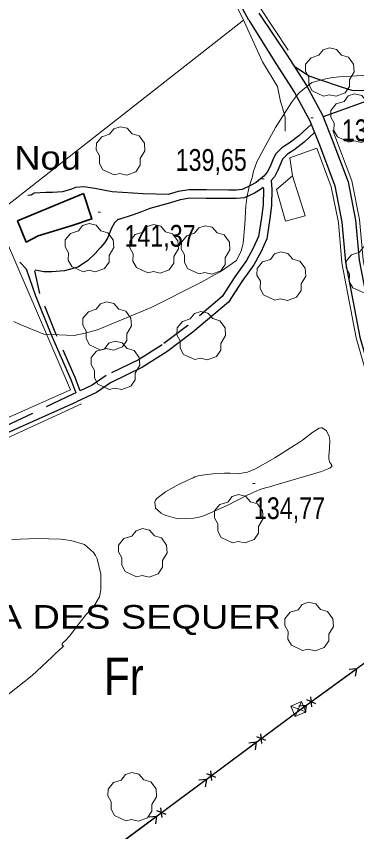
# Model space of a CAD drawing. Extents: x -807245 to 6129983, y -54972206 to 262146364.
# Drawn here: x 488604 to 488741, y 4383271.6 to 4383599.7 of the extents above; entities that cross this region are included whole.
import ezdxf
from ezdxf.enums import TextEntityAlignment as Align

# ---------------------------------------------------------------- set-up
doc = ezdxf.new("R2010")
doc.units = 0
doc.header["$LTSCALE"] = 4
doc.linetypes.add('MEDIUM_DASHED', pattern=[4.5, 3, -1.5])
for name, color, linetype, lineweight in [('27', 7, 'Continuous', 25), ('29', 7, 'Continuous', 13), ('36', 7, 'Continuous', 25), ('38', 7, 'Continuous', 25), ('43', 7, 'Continuous', 25), ('47', 7, 'Continuous', 35), ('51', 7, 'Continuous', 13), ('7', 7, 'Continuous', 13), ('9', 7, 'Continuous', 13)]:
    doc.layers.add(name, color=color, linetype=linetype, lineweight=lineweight)
doc.layers.add('31', color=7, linetype='Continuous')
doc.layers.add('5', color=7, linetype='Continuous')

msp = doc.modelspace()

# ---------------------------------------------------------------- linework, layer by layer
at = {"layer": '27'}
msp.add_spline([(491255.21, 4383970.03), (491244.34, 4383967.52), (491230.36, 4383957.66), (491230.81, 4383957.81), (491230.81, 4383957.81), (491220.15, 4383951.47), (491212.7, 4383943.01), (491205.06, 4383944.23), (491184.85, 4383957.71), (491152.82, 4383981.27), (491128.36, 4384004.58), (491128.29, 4384004.88), (491122.26, 4384021.39), (491095.75, 4384034.59), (491071.07, 4384059.32), (491064.71, 4384065.12)], degree=3, dxfattribs=at)
at = {"layer": '29'}
for points in [[(488727.66, 4383567.61), (488723.12, 4383569.73), (488721.71, 4383572.27), (488721.81, 4383575.25), (488720.44, 4383577.66), (488720.48, 4383580.41), (488722.64, 4383583.01), (488725.83, 4383584.01), (488727.48, 4383586.2), (488730.05, 4383587.03), (488732.91, 4383586.38), (488734.86, 4383584.11), (488737.67, 4383583.29), (488739.8, 4383580.44), (488740.04, 4383577.31), (488738.16, 4383574.16), (488738.16, 4383571.48), (488736.34, 4383568.87), (488732.72, 4383567.53), (488729.95, 4383568.16)], [(488737.8, 4383549.04), (488733.26, 4383551.16), (488731.85, 4383553.7), (488731.95, 4383556.68), (488730.58, 4383559.09), (488730.62, 4383561.84), (488732.78, 4383564.44), (488735.97, 4383565.44), (488737.62, 4383567.63), (488740.19, 4383568.46), (488743.05, 4383567.81), (488745, 4383565.54), (488747.81, 4383564.72), (488749.94, 4383561.87), (488750.18, 4383558.74), (488748.3, 4383555.59), (488748.3, 4383552.91), (488746.48, 4383550.3), (488742.86, 4383548.96), (488740.09, 4383549.59)], [(488643.42, 4383535.86), (488638.88, 4383537.98), (488637.47, 4383540.52), (488637.57, 4383543.5), (488636.2, 4383545.91), (488636.24, 4383548.66), (488638.4, 4383551.26), (488641.59, 4383552.26), (488643.24, 4383554.45), (488645.81, 4383555.28), (488648.67, 4383554.63), (488650.62, 4383552.36), (488653.43, 4383551.54), (488655.56, 4383548.69), (488655.8, 4383545.56), (488653.92, 4383542.41), (488653.92, 4383539.73), (488652.1, 4383537.12), (488648.48, 4383535.78), (488645.71, 4383536.41)], [(488630.9, 4383496.92), (488626.36, 4383499.04), (488624.95, 4383501.58), (488625.05, 4383504.56), (488623.68, 4383506.97), (488623.72, 4383509.72), (488625.88, 4383512.32), (488629.07, 4383513.32), (488630.72, 4383515.51), (488633.29, 4383516.34), (488636.15, 4383515.69), (488638.1, 4383513.42), (488640.91, 4383512.6), (488643.04, 4383509.75), (488643.28, 4383506.62), (488641.4, 4383503.47), (488641.4, 4383500.79), (488639.58, 4383498.18), (488635.96, 4383496.84), (488633.19, 4383497.47)], [(488656.93, 4383496.47), (488652.39, 4383498.59), (488650.98, 4383501.13), (488651.08, 4383504.11), (488649.71, 4383506.52), (488649.75, 4383509.27), (488651.91, 4383511.87), (488655.1, 4383512.87), (488656.75, 4383515.06), (488659.32, 4383515.89), (488662.18, 4383515.24), (488664.13, 4383512.97), (488666.94, 4383512.15), (488669.07, 4383509.3), (488669.31, 4383506.17), (488667.43, 4383503.02), (488667.43, 4383500.34), (488665.61, 4383497.73), (488661.99, 4383496.39), (488659.22, 4383497.02)], [(488677.63, 4383496.01), (488673.09, 4383498.13), (488671.68, 4383500.67), (488671.78, 4383503.65), (488670.41, 4383506.06), (488670.45, 4383508.81), (488672.61, 4383511.41), (488675.8, 4383512.41), (488677.45, 4383514.6), (488680.02, 4383515.43), (488682.88, 4383514.78), (488684.83, 4383512.51), (488687.64, 4383511.69), (488689.77, 4383508.84), (488690.01, 4383505.71), (488688.13, 4383502.56), (488688.13, 4383499.88), (488686.31, 4383497.27), (488682.69, 4383495.93), (488679.92, 4383496.56)], [(488744.01, 4383488.36), (488739.47, 4383490.48), (488738.06, 4383493.02), (488738.16, 4383496), (488736.79, 4383498.41), (488736.83, 4383501.16), (488738.99, 4383503.76), (488742.18, 4383504.76), (488743.83, 4383506.95), (488746.4, 4383507.78), (488749.26, 4383507.13), (488751.21, 4383504.86), (488754.02, 4383504.04), (488756.15, 4383501.19), (488756.39, 4383498.06), (488754.51, 4383494.91), (488754.51, 4383492.23), (488752.69, 4383489.62), (488749.07, 4383488.28), (488746.3, 4383488.91)], [(488708.12, 4383485.46), (488703.58, 4383487.58), (488702.17, 4383490.12), (488702.27, 4383493.1), (488700.9, 4383495.51), (488700.94, 4383498.26), (488703.1, 4383500.86), (488706.29, 4383501.86), (488707.94, 4383504.05), (488710.51, 4383504.88), (488713.37, 4383504.23), (488715.32, 4383501.96), (488718.13, 4383501.14), (488720.26, 4383498.29), (488720.5, 4383495.16), (488718.62, 4383492.01), (488718.62, 4383489.33), (488716.8, 4383486.72), (488713.18, 4383485.38), (488710.41, 4383486.01)], [(488638.05, 4383465.4), (488633.51, 4383467.52), (488632.1, 4383470.06), (488632.2, 4383473.04), (488630.83, 4383475.45), (488630.87, 4383478.2), (488633.03, 4383480.8), (488636.22, 4383481.8), (488637.87, 4383483.99), (488640.44, 4383484.82), (488643.3, 4383484.17), (488645.25, 4383481.9), (488648.06, 4383481.08), (488650.19, 4383478.23), (488650.43, 4383475.1), (488648.55, 4383471.95), (488648.55, 4383469.27), (488646.73, 4383466.66), (488643.11, 4383465.32), (488640.34, 4383465.95)], [(488675.89, 4383461.52), (488671.35, 4383463.64), (488669.94, 4383466.18), (488670.04, 4383469.16), (488668.67, 4383471.57), (488668.71, 4383474.32), (488670.87, 4383476.92), (488674.06, 4383477.92), (488675.71, 4383480.11), (488678.28, 4383480.94), (488681.14, 4383480.29), (488683.09, 4383478.02), (488685.9, 4383477.2), (488688.03, 4383474.35), (488688.27, 4383471.22), (488686.39, 4383468.07), (488686.39, 4383465.39), (488684.57, 4383462.78), (488680.95, 4383461.44), (488678.18, 4383462.07)], [(488641.39, 4383449.54), (488636.85, 4383451.66), (488635.44, 4383454.2), (488635.54, 4383457.18), (488634.17, 4383459.59), (488634.21, 4383462.34), (488636.37, 4383464.94), (488639.56, 4383465.94), (488641.21, 4383468.13), (488643.78, 4383468.96), (488646.64, 4383468.31), (488648.59, 4383466.04), (488651.4, 4383465.22), (488653.53, 4383462.37), (488653.77, 4383459.24), (488651.89, 4383456.09), (488651.89, 4383453.41), (488650.07, 4383450.8), (488646.45, 4383449.46), (488643.68, 4383450.09)], [(488691.03, 4383387.83), (488686.49, 4383389.95), (488685.08, 4383392.49), (488685.18, 4383395.47), (488683.81, 4383397.88), (488683.85, 4383400.63), (488686.01, 4383403.23), (488689.2, 4383404.23), (488690.85, 4383406.42), (488693.42, 4383407.25), (488696.28, 4383406.6), (488698.23, 4383404.33), (488701.04, 4383403.51), (488703.17, 4383400.66), (488703.41, 4383397.53), (488701.53, 4383394.38), (488701.53, 4383391.7), (488699.71, 4383389.09), (488696.09, 4383387.75), (488693.32, 4383388.38)], [(488652.39, 4383374.09), (488647.85, 4383376.21), (488646.44, 4383378.75), (488646.54, 4383381.73), (488645.17, 4383384.14), (488645.21, 4383386.89), (488647.37, 4383389.49), (488650.56, 4383390.49), (488652.21, 4383392.68), (488654.78, 4383393.51), (488657.64, 4383392.86), (488659.59, 4383390.59), (488662.4, 4383389.77), (488664.53, 4383386.92), (488664.77, 4383383.79), (488662.89, 4383380.64), (488662.89, 4383377.96), (488661.07, 4383375.35), (488657.45, 4383374.01), (488654.68, 4383374.64)], [(488719.27, 4383344.44), (488714.73, 4383346.56), (488713.32, 4383349.1), (488713.42, 4383352.08), (488712.05, 4383354.49), (488712.09, 4383357.24), (488714.25, 4383359.84), (488717.44, 4383360.84), (488719.09, 4383363.03), (488721.66, 4383363.86), (488724.52, 4383363.21), (488726.47, 4383360.94), (488729.28, 4383360.12), (488731.41, 4383357.27), (488731.65, 4383354.14), (488729.77, 4383350.99), (488729.77, 4383348.31), (488727.95, 4383345.7), (488724.33, 4383344.36), (488721.56, 4383344.99)], [(488648.12, 4383275.93), (488643.58, 4383278.05), (488642.17, 4383280.59), (488642.27, 4383283.57), (488640.9, 4383285.98), (488640.94, 4383288.73), (488643.1, 4383291.33), (488646.29, 4383292.33), (488647.94, 4383294.52), (488650.51, 4383295.35), (488653.37, 4383294.7), (488655.32, 4383292.43), (488658.13, 4383291.61), (488660.26, 4383288.76), (488660.5, 4383285.63), (488658.62, 4383282.48), (488658.62, 4383279.8), (488656.8, 4383277.19), (488653.18, 4383275.85), (488650.41, 4383276.48)]]:
    msp.add_lwpolyline(points, close=True, dxfattribs=at)
at = {"layer": '36'}
for points in [[(488697.56, 4383598.21), (488690.99, 4383610.29), (488672.39, 4383644.28), (488654.74, 4383677.29), (488640.69, 4383704.44), (488628.25, 4383730.12), (488615.91, 4383752.14), (488606.33, 4383771.02), (488594.48, 4383791.08)], [(488697.56, 4383598.21), (488708.51, 4383580.77), (488715.97, 4383569), (488722.23, 4383557.62), (488726.02, 4383547.94), (488732.19, 4383531.54), (488735.09, 4383516.88), (488736.55, 4383500.75), (488740.12, 4383481.81), (488742.27, 4383470.62), (488745.71, 4383458.48), (488750.67, 4383443.42), (488758.05, 4383421.72), (488764.14, 4383400.1), (488769.72, 4383376.99), (488774.01, 4383358.83), (488778.96, 4383340.1), (488781.97, 4383322.35), (488785.03, 4383308.71), (488787.15, 4383292.29), (488789.26, 4383277.88), (488791.34, 4383268.61)], [(488701.67, 4383601.03), (488713.18, 4383583.78), (488720.76, 4383571.83), (488727.27, 4383559.98), (488731.21, 4383549.93), (488737.55, 4383533.06), (488740.6, 4383517.68), (488742.06, 4383501.51), (488745.58, 4383482.85), (488747.68, 4383471.91), (488751.03, 4383460.11), (488755.94, 4383445.19), (488763.36, 4383423.37), (488769.52, 4383401.51), (488775.12, 4383378.28), (488779.4, 4383360.18), (488784.4, 4383341.28), (488787.42, 4383323.42), (488790.51, 4383309.68), (488792.66, 4383293.05), (488794.73, 4383278.89), (488796.8, 4383269.66)]]:
    msp.add_lwpolyline(points, dxfattribs=at)
at = {"layer": '38'}
msp.add_line((488751.62, 4383567.92), (488727.54, 4383559.3), dxfattribs=at)
at = {"layer": '38', "linetype": 'MEDIUM_DASHED'}
msp.add_line((488628.03, 4383448.18), (488626.84, 4383447.62), dxfattribs=at)
at = {"layer": '38'}
for points in [[(488749.66, 4383570.48), (488747.74, 4383569.7), (488739.18, 4383569.8), (488734.92, 4383571.12), (488726.18, 4383574.08), (488721.92, 4383575.62), (488715.87, 4383579.53)], [(488722.77, 4383556.24), (488717.7, 4383551.61), (488713.82, 4383548.61), (488712.08, 4383547.59), (488710.89, 4383546.74), (488708.29, 4383544.19), (488707.33, 4383541.92), (488706.26, 4383539.26), (488705.06, 4383537.01), (488703.68, 4383535.31), (488702.37, 4383534.24), (488700.51, 4383532.87), (488698.29, 4383531.56), (488694.92, 4383530), (488692.49, 4383529.74), (488689.51, 4383529.77), (488680.51, 4383529.8), (488673.64, 4383529.88), (488669.2, 4383529.17), (488665.18, 4383527.93), (488655.14, 4383528.22)], [(488706.61, 4383533.57), (488706.84, 4383530.19), (488706.76, 4383523.61), (488706.09, 4383518.31), (488704.83, 4383510.14), (488702.44, 4383504.82), (488699.59, 4383499.65), (488694.75, 4383492.96), (488689.42, 4383484.71), (488675.14, 4383472.65), (488664.66, 4383464.72), (488654.82, 4383458.5), (488641.88, 4383452.21), (488636.28, 4383448.37), (488628.28, 4383444.57)], [(488655.14, 4383528.22), (488642.62, 4383529.04), (488639.1, 4383529.68), (488635.58, 4383530.47), (488631.16, 4383531.04), (488627.86, 4383530.78), (488626.28, 4383530.2), (488622.59, 4383529.04), (488618.61, 4383528.79), (488615.91, 4383528.82), (488611.18, 4383528.49), (488610.04, 4383527.76), (488608.62, 4383527.55)], [(488644.93, 4383517.93), (488643.53, 4383516.65), (488642.38, 4383514.41), (488640.83, 4383510.68), (488639.69, 4383508.66), (488637.79, 4383506.59), (488635.73, 4383504.28), (488632.7, 4383501.32), (488628.77, 4383498.81), (488623.43, 4383497.22), (488618.39, 4383496.83), (488615.09, 4383496.87), (488611.57, 4383497.47)], [(488605.39, 4383500.8), (488607.98, 4383498.07), (488607.98, 4383498.07)], [(488607.98, 4383498.07), (488611.66, 4383487.58), (488618.18, 4383471.22), (488625.92, 4383453.59), (488628.03, 4383448.18)], [(488507.54, 4383401.61), (488511.87, 4383401.19), (488515.92, 4383400.69), (488521.61, 4383400.24), (488526.04, 4383400.19), (488528.8, 4383400.4), (488529.87, 4383400.67), (488531.88, 4383401.85), (488543.51, 4383408.44), (488590.28, 4383427.61), (488628.28, 4383444.57)]]:
    msp.add_lwpolyline(points, dxfattribs=at)
at = {"layer": '38', "linetype": 'MEDIUM_DASHED'}
for points in [[(488724.09, 4383552.88), (488719.87, 4383549.03), (488715.71, 4383545.82), (488713.92, 4383544.76), (488713.06, 4383544.15), (488711.13, 4383542.26), (488710.44, 4383540.63), (488709.31, 4383537.84), (488707.88, 4383535.14), (488706.61, 4383533.57)], [(488703.41, 4383530.82), (488703.46, 4383530.09), (488703.39, 4383523.84), (488702.75, 4383518.78), (488701.57, 4383511.11), (488699.42, 4383506.33), (488696.74, 4383501.46), (488691.97, 4383494.87), (488686.86, 4383486.97), (488673.03, 4383475.28), (488662.74, 4383467.5), (488653.18, 4383461.45), (488640.18, 4383455.14), (488634.59, 4383451.3), (488629.76, 4383449.01)], [(488703.41, 4383530.82), (488702.37, 4383530.05), (488699.85, 4383528.58), (488695.83, 4383526.71), (488692.65, 4383526.37), (488689.49, 4383526.4), (488680.49, 4383526.43), (488673.89, 4383526.51), (488669.97, 4383525.88), (488666.13, 4383524.7), (488657.82, 4383522.42), (488654.38, 4383521), (488651.04, 4383519.81), (488645.27, 4383517.93), (488644.93, 4383517.93)], [(488629.76, 4383449.01), (488627.69, 4383454.32), (488619.93, 4383471.96), (488613.48, 4383488.14), (488611.5, 4383497.22)], [(488626.84, 4383447.62), (488589.32, 4383429.83), (488542.45, 4383410.62), (488530.67, 4383403.95), (488528.94, 4383402.93), (488528.41, 4383402.8), (488525.97, 4383402.61), (488521.72, 4383402.66), (488516.17, 4383403.09), (488512.14, 4383403.59), (488509.18, 4383404.21)]]:
    msp.add_lwpolyline(points, dxfattribs=at)
at = {"layer": '43'}
for p, q in [((488724.76, 4383325.34), (488740.93, 4383337.1)), ((488740.92, 4383337.1), (488737.94, 4383336.78)), ((488740.92, 4383337.1), (488740.45, 4383334.13)), ((488722.94, 4383321.86), (488722.52, 4383325.84)), ((488720.7, 4383322.39), (488717.72, 4383322.07)), ((488720.7, 4383322.39), (488720.24, 4383319.43)), ((488724.56, 4383323.04), (488720.91, 4383324.66)), ((488704.46, 4383308.21), (488700.79, 4383309.79)), ((488702.85, 4383307.02), (488702.39, 4383310.99)), ((488684.56, 4383295.62), (488700.62, 4383307.53)), ((488700.61, 4383307.52), (488697.63, 4383307.17)), ((488700.61, 4383307.52), (488700.17, 4383304.55)), ((488682.77, 4383292.12), (488682.32, 4383296.09)), ((488684.38, 4383293.31), (488680.71, 4383294.9)), ((488664.48, 4383280.72), (488680.54, 4383292.64)), ((488680.53, 4383292.62), (488677.55, 4383292.28)), ((488680.53, 4383292.62), (488680.09, 4383289.66)), ((488664.3, 4383278.42), (488660.63, 4383280)), ((488662.69, 4383277.22), (488662.24, 4383281.2)), ((488644.4, 4383265.83), (488660.46, 4383277.74)), ((488660.45, 4383277.73), (488657.47, 4383277.38)), ((488660.45, 4383277.73), (488660.01, 4383274.76))]:
    msp.add_line(p, q, dxfattribs=at)
at = {"layer": '43', "lineweight": 13}
for p, q in [((488716.29, 4383317.94), (488718.77, 4383323.96)), ((488714.47, 4383322.06), (488720.59, 4383319.84))]:
    msp.add_line(p, q, dxfattribs=at)
at = {"layer": '43'}
for points in [[(488001.89, 4382789.17), (488218.68, 4382951.32), (488457.31, 4383127.02), (488717.97, 4383320.4), (489027.99, 4383545.91), (489266.87, 4383724.08), (489744.68, 4384077.94)], [(488704.64, 4383310.51), (488717.97, 4383320.4), (488720.72, 4383322.4)]]:
    msp.add_lwpolyline(points, dxfattribs=at)
at = {"layer": '43', "lineweight": 13}
msp.add_lwpolyline([(488716.29, 4383317.94), (488714.47, 4383322.06), (488718.77, 4383323.96), (488720.59, 4383319.84)], close=True, dxfattribs=at)
at = {"layer": '47'}
msp.add_lwpolyline([(488631.13, 4383528.34), (488604.52, 4383517.39), (488608.03, 4383508.87), (488612.86, 4383511.37), (488626.49, 4383515.57), (488634.47, 4383518.18)], close=True, dxfattribs=at)
at = {"layer": '51'}
for p, q in [((488702.48, 4383602.71), (488713.51, 4383586.13)), ((488531.75, 4383398.56), (488630.32, 4383443.8))]:
    msp.add_line(p, q, dxfattribs=at)
for points in [[(488316.23, 4383812.5), (488394.47, 4383682.43), (488455.22, 4383582.26), (488505.21, 4383505.39), (488516.67, 4383483.73), (488523.79, 4383470.37), (488526.15, 4383466.82), (488527.08, 4383462.91), (488541.61, 4383414.43), (488543.1, 4383413.29), (488544.6, 4383413.27), (488625.81, 4383449.41), (488595.4, 4383519.82), (488695.48, 4383598.18)], [(488687.46, 4383614.76), (488689.38, 4383610.43), (488695.76, 4383597.6), (488703.08, 4383581.39), (488709.12, 4383571.42), (488710.4, 4383565.48), (488711.05, 4383563.44), (488711.41, 4383561.94), (488712.21, 4383559.08), (488712.29, 4383553.45)], [(488731.39, 4383553.76), (488732.67, 4383550.49), (488739.06, 4383533.49), (488742.15, 4383517.9), (488743.61, 4383501.73), (488747.12, 4383483.14), (488749.2, 4383472.27), (488752.53, 4383460.57), (488757.42, 4383445.69), (488764.86, 4383423.83), (488771.03, 4383401.91), (488776.64, 4383378.64), (488780.92, 4383360.56), (488785.93, 4383341.61), (488788.96, 4383323.72), (488792.05, 4383309.95), (488794.21, 4383293.26), (488796.27, 4383279.17), (488798.34, 4383269.95)], [(488724.98, 4383546.58), (488714.12, 4383542.7), (488715.24, 4383535.49), (488720.31, 4383519.38), (488712.33, 4383517.22), (488708.72, 4383530.01), (488715.24, 4383535.49)], [(488789.91, 4383268.34), (488787.82, 4383277.61), (488785.7, 4383292.09), (488783.59, 4383308.46), (488780.54, 4383322.07), (488777.53, 4383339.79), (488772.59, 4383358.48), (488768.3, 4383376.65), (488762.73, 4383399.73), (488756.66, 4383421.29), (488749.29, 4383442.96), (488744.31, 4383458.05), (488740.85, 4383470.28), (488738.69, 4383481.54), (488735.1, 4383500.55), (488733.64, 4383516.67), (488730.78, 4383531.14), (488724.98, 4383546.58)]]:
    msp.add_lwpolyline(points, dxfattribs=at)
at = {"layer": '7'}
for p, q in [((488722.51, 4383558.81), (488723.51, 4383558.81)), ((488702.72, 4383534.35), (488703.72, 4383534.35)), ((488636.92, 4383520.92), (488637.92, 4383520.92)), ((488699.15, 4383411.73), (488700.15, 4383411.73))]:
    msp.add_line(p, q, dxfattribs=at)
at = {"layer": '9'}
for points in [[(488745.55, 4383575.98), (488734.04, 4383575.36), (488731.45, 4383575.06), (488729.12, 4383574.71), (488722.91, 4383573), (488717.93, 4383568.97), (488716.39, 4383567.17), (488714.78, 4383565.06), (488708.37, 4383554.96), (488702.82, 4383544.92), (488701.75, 4383542.86), (488700.88, 4383541.11), (488699.43, 4383537.38), (488699.1, 4383535.37), (488698.94, 4383534.71), (488698.75, 4383534.01), (488697.8, 4383531.08), (488696.83, 4383526.79), (488696.62, 4383525.23), (488696.43, 4383523.5), (488695.98, 4383515.93), (488695.3, 4383508.45), (488694.97, 4383506.78), (488694.58, 4383505.3), (488692.69, 4383501.41), (488686.04, 4383496.86), (488682.65, 4383494.95), (488678.58, 4383492.76), (488658.33, 4383482.53), (488636.7, 4383473.54), (488631.78, 4383472.13), (488627.32, 4383471.2), (488615.05, 4383471.73), (488605.65, 4383475.7), (488603, 4383476.94)], [(488600.72, 4383326.72), (488610.36, 4383334.37), (488618.32, 4383341.81), (488619.83, 4383343.23), (488621.05, 4383344.38), (488622.98, 4383346.21), (488622.9, 4383346.3), (488622.86, 4383346.34), (488622.8, 4383346.39), (488622.53, 4383346.65), (488622.53, 4383347.12), (488622.64, 4383347.32), (488622.8, 4383347.53), (488623.81, 4383348.53), (488625.37, 4383350.15), (488625.88, 4383350.76), (488626.42, 4383351.44), (488628.67, 4383354.47), (488631.2, 4383357.82), (488631.93, 4383358.7), (488632.66, 4383359.56), (488635.37, 4383362.48), (488637.46, 4383366.13), (488637.79, 4383367.44), (488638.03, 4383368.89), (488637.99, 4383375.2), (488636.56, 4383381.39), (488635.91, 4383382.75), (488635.16, 4383383.96), (488631.52, 4383387.07), (488625.96, 4383388.75), (488623.98, 4383389.05), (488621.82, 4383389.29), (488612.45, 4383389.57), (488602.22, 4383389.2)]]:
    msp.add_lwpolyline(points, dxfattribs=at)
msp.add_lwpolyline([(488726.86, 4383416.54), (488728.81, 4383417.33), (488730.08, 4383417.88), (488730.33, 4383418.02), (488730.55, 4383418.14), (488730.99, 4383418.5), (488730.99, 4383418.93), (488730.93, 4383419.09), (488730.84, 4383419.27), (488730.28, 4383420.08), (488729.8, 4383421.52), (488729.76, 4383422.1), (488729.75, 4383422.76), (488730.05, 4383425.77), (488730.21, 4383429.01), (488730.12, 4383429.81), (488729.96, 4383430.56), (488728.91, 4383432.9), (488727.18, 4383434.06), (488726.6, 4383434.07), (488725.97, 4383433.93), (488723.33, 4383432.29), (488719.21, 4383429.17), (488717.65, 4383428.1), (488715.91, 4383426.94), (488708.09, 4383422), (488700.34, 4383417.65), (488698.63, 4383416.87), (488697.11, 4383416.26), (488693.2, 4383415.57), (488690.04, 4383415.86), (488688.98, 4383415.87), (488687.85, 4383415.85), (488683.13, 4383415.52), (488678.84, 4383415.03), (488677.99, 4383414.91), (488677.28, 4383414.79), (488675.93, 4383414.41), (488675.2, 4383413.98), (488674.88, 4383413.82), (488674.51, 4383413.65), (488672.77, 4383412.93), (488670.19, 4383411.73), (488669.29, 4383411.26), (488668.31, 4383410.73), (488664.11, 4383408.33), (488660.61, 4383405.64), (488660.07, 4383404.92), (488659.72, 4383404.21), (488660, 4383401.78), (488662.31, 4383399.7), (488663.24, 4383399.22), (488664.28, 4383398.77), (488669.08, 4383397.51), (488675.53, 4383397.71), (488677.61, 4383398.18), (488679.82, 4383398.85), (488688.89, 4383402.78), (488697, 4383406.92), (488698.61, 4383407.72), (488699.95, 4383408.37), (488702.48, 4383409.44), (488704.87, 4383410.04), (488706.12, 4383410.39), (488707.62, 4383410.82)], close=True, dxfattribs=at)

# ---------------------------------------------------------------- texts
at = {"layer": '31', "width": 0.85}
msp.add_text('Fr', height=15, dxfattribs=at).set_placement((488647.32, 4383326.58), align=Align.CENTER)
at = {"layer": '5'}
for s, width, p in [('Son Pujol Nou', 1.15, (488630.01, 4383538)), ('TANCA DES SEQUER', 1.2, (488710.52, 4383353.27))]:
    msp.add_text(s, height=9.5, dxfattribs=dict(at, width=width)).set_placement(p, align=Align.RIGHT)
at = {"layer": '7', "width": 0.8}
for s, p in [('139,30', (488735.03, 4383549.45)), ('139,65', (488668.17, 4383537.51)), ('141,37', (488647.57, 4383506.99)), ('134,77', (488699.65, 4383397.36))]:
    msp.add_text(s, height=8.75, dxfattribs=at).set_placement(p)

doc.saveas('drawing.dxf')
